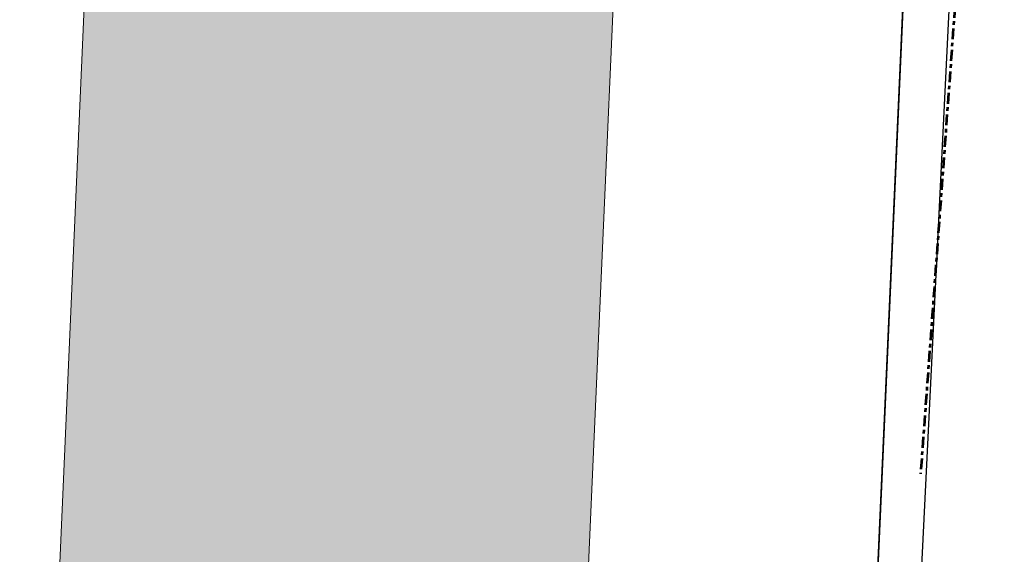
# Model space of a CAD drawing. Header units: metres. Extents: x 32338650 to 32340431, y 5701793 to 5703325.
# Tile 942 of 1056: x 32339363 to 32339391, y 5702488 to 5702503. Entities that reach past the tile are written whole.
import ezdxf

# ---------------------------------------------------------------- set-up
doc = ezdxf.new("R2010")
doc.units = ezdxf.units.M
doc.header["$LTSCALE"] = 0.1
doc.linetypes.add('ISO-10 Strichpunktlinie', pattern=[4.699, 3.048, -0.762, 0.127, -0.762])
for name, color, linetype, lineweight, true_color in [('LPB-BE-Flurstück_Grenze', 7, 'Continuous', 70, 0x004c99), ('LPB-BE-Gebäude', 7, 'Continuous', 70, 0x004c99), ('LPB-BE-Kanalbestand', 7, 'Continuous', 70, 0x004c99), ('LPB-BE-Straße', 7, 'Continuous', 70, 0x004c99)]:
    doc.layers.add(name, color=color, linetype=linetype, lineweight=lineweight, true_color=true_color)

msp = doc.modelspace()

# ---------------------------------------------------------------- hatches: boundary and pattern name
at = {"layer": 'LPB-BE-Gebäude', "linetype": 'Continuous', "lineweight": 0, "true_color": 0xc7c8ca}
msp.add_hatch(color=9, dxfattribs=at).paths.add_polyline_path([(32339363.149, 5702461.748), (32339377.944, 5702461.091), (32339379.934, 5702505.985), (32339365.12, 5702506.643), (32339363.149, 5702461.748)])
msp.add_hatch(color=9, dxfattribs=at).paths.add_polyline_path([(32339363.149, 5702461.748), (32339377.944, 5702461.091), (32339379.934, 5702505.985), (32339365.12, 5702506.643), (32339363.149, 5702461.748)])
msp.add_hatch(color=9, dxfattribs=at).paths.add_polyline_path([(32339363.149, 5702461.748), (32339377.944, 5702461.091), (32339379.934, 5702505.985), (32339365.12, 5702506.643), (32339363.149, 5702461.748)])
msp.add_hatch(color=9, dxfattribs=at).paths.add_polyline_path([(32339363.149, 5702461.748), (32339377.944, 5702461.091), (32339379.934, 5702505.985), (32339365.12, 5702506.643), (32339363.149, 5702461.748)])

# ---------------------------------------------------------------- linework, layer by layer
at = {"layer": 'LPB-BE-Flurstück_Grenze', "color": 253, "linetype": 'Continuous', "lineweight": 25, "true_color": 0xadadad, "transparency": 33554687, "flags": 128}
for points in [[(32339388.909, 5702524.936), (32339385.948, 5702458.61)], [(32339385.948, 5702458.61), (32339388.909, 5702524.936)], [(32339388.909, 5702524.936), (32339385.948, 5702458.61)], [(32339385.948, 5702458.61), (32339388.909, 5702524.936)]]:
    msp.add_lwpolyline(points, dxfattribs=at)
at = {"layer": 'LPB-BE-Gebäude', "color": 7, "linetype": 'Continuous', "lineweight": 9, "flags": 128}
msp.add_lwpolyline([(32339363.149, 5702461.748), (32339377.944, 5702461.091), (32339379.934, 5702505.985), (32339365.12, 5702506.643), (32339363.149, 5702461.748)], dxfattribs=at)
msp.add_lwpolyline([(32339363.149, 5702461.748), (32339377.944, 5702461.091), (32339379.934, 5702505.985), (32339365.12, 5702506.643), (32339363.149, 5702461.748)], dxfattribs=at)
msp.add_lwpolyline([(32339363.149, 5702461.748), (32339377.944, 5702461.091), (32339379.934, 5702505.985), (32339365.12, 5702506.643), (32339363.149, 5702461.748)], dxfattribs=at)
msp.add_lwpolyline([(32339363.149, 5702461.748), (32339377.944, 5702461.091), (32339379.934, 5702505.985), (32339365.12, 5702506.643), (32339363.149, 5702461.748)], dxfattribs=at)
at = {"layer": 'LPB-BE-Kanalbestand', "color": 6, "linetype": 'ISO-10 Strichpunktlinie', "lineweight": 53, "true_color": 0xff00ff, "flags": 128}
msp.add_lwpolyline([(32339392.46, 5702532.47), (32339389.79, 5702508.455), (32339388.425, 5702489.9)], dxfattribs=at)
at = {"layer": 'LPB-BE-Straße', "color": 250, "linetype": 'Continuous', "lineweight": 25, "true_color": 0x333333, "transparency": 33554687, "flags": 128}
msp.add_lwpolyline([(32339388.22476, 5702509.61886), (32339385.948, 5702458.61)], dxfattribs=at)
msp.add_lwpolyline([(32339389.54466, 5702509.57139), (32339387.54503, 5702468.85328), (32339386.605, 5702450.146, 0.14779841), (32339389.386, 5702440.692), (32339403.621, 5702423.653, 0.20124998), (32339416.162, 5702416.297), (32339431.667, 5702415.556, -0.39387924), (32339437.29598, 5702409.29396), (32339436.03242, 5702378.58496, -0.35570275), (32339426.1483, 5702367.79854, -0.06129598), (32339423.35205, 5702367.68382)], format="xyb", dxfattribs=at)

doc.saveas('drawing.dxf')
